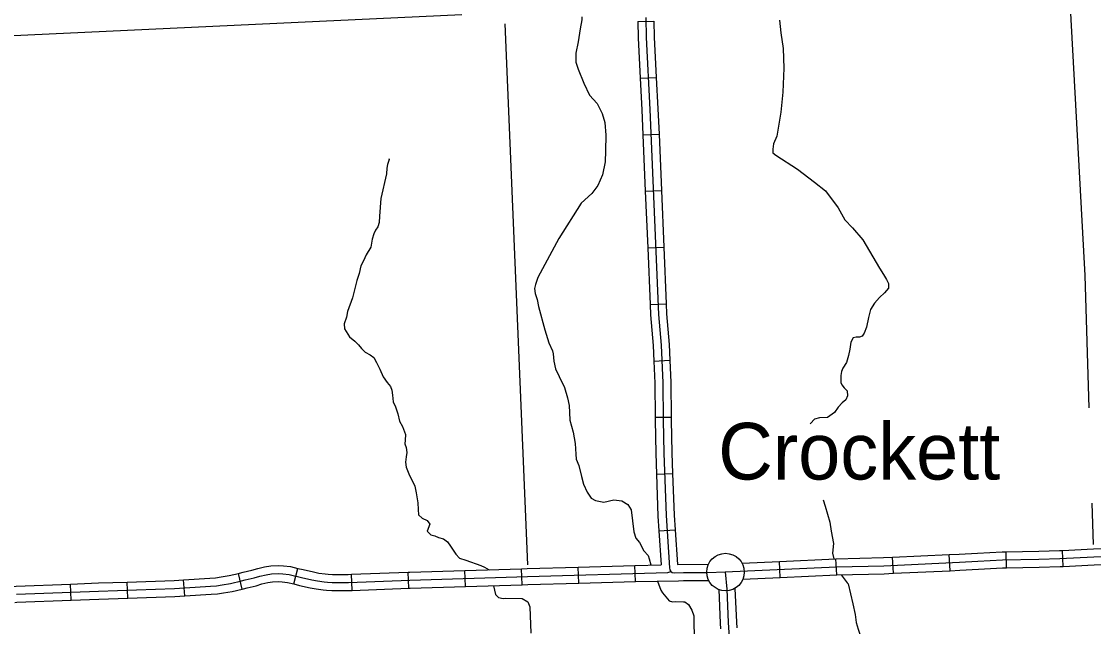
# Model space of a CAD drawing. Extents: x -5566 to 1759129, y -3726 to 731467.
# Drawn here: x -4614.7 to -4538.9, y 438 to 480.8 of the extents above; entities that cross this region are included whole.
import ezdxf

# ---------------------------------------------------------------- set-up
doc = ezdxf.new("R2010")
doc.units = 0
doc.layers.add('Default', color=7, linetype='Continuous')

msp = doc.modelspace()

# ---------------------------------------------------------------- linework, layer by layer
at = {"layer": 'Default'}
for p, q in [((-4571.117, 480.842), (-4569.978, 480.866)), ((-4570.94, 476.818), (-4569.803, 476.878)), ((-4570.748, 472.819), (-4569.61, 472.867)), ((-4570.579, 468.813), (-4569.441, 468.861)), ((-4570.411, 464.807), (-4569.273, 464.855)), ((-4570.242, 460.801), (-4569.104, 460.849)), ((-4569.98, 456.797), (-4568.842, 456.852)), ((-4569.892, 452.814), (-4568.753, 452.819)), ((-4569.787, 448.788), (-4568.649, 448.828)), ((-4569.612, 444.765), (-4568.476, 444.841)), ((-4549.024, 441.95), (-4549.077, 443.088)), ((-4545.034, 442.148), (-4545.057, 443.287)), ((-4541.011, 442.254), (-4541.064, 443.392)), ((-4575.29, 441.068), (-4575.323, 442.206)), ((-4571.282, 441.184), (-4571.315, 442.323)), ((-4561.043, 441.467), (-4561.095, 442.605)), ((-4557.038, 441.65), (-4557.09, 442.788)), ((-4553.03, 441.765), (-4553.082, 442.903)), ((-4599.103, 440.648), (-4599.361, 441.758)), ((-4595.438, 441.01), (-4595.168, 442.116)), ((-4591.317, 440.559), (-4591.357, 441.697)), ((-4587.31, 440.702), (-4587.35, 441.84)), ((-4583.305, 440.826), (-4583.34, 441.965)), ((-4579.297, 440.95), (-4579.332, 442.089)), ((-4611.196, 439.864), (-4611.241, 441.002)), ((-4607.193, 440.008), (-4607.23, 441.147)), ((-4603.169, 440.161), (-4603.241, 441.298))]:
    msp.add_line(p, q, dxfattribs=at)
for points in [[(-4540.573, 482.722), (-4539.484, 462.843), (-4539.197, 453.481)], [(-4620.321, 479.614), (-4583.569, 481.334)], [(-4575.064, 481.162), (-4575.064, 480.957), (-4575.188, 480.307), (-4575.341, 479.393), (-4575.493, 478.591), (-4575.493, 477.968), (-4575.341, 477.47), (-4574.926, 476.46), (-4574.525, 475.63), (-4573.978, 475.027), (-4573.639, 474.326), (-4573.439, 473.68), (-4573.371, 472.782), (-4573.392, 471.675)], [(-4570.553, 481.131), (-4570.522, 479.704), (-4570.254, 474.617), (-4569.642, 460.093), (-4569.465, 457.929), (-4569.335, 455.253), (-4569.322, 452.605), (-4569.27, 450.279), (-4569.114, 445.848), (-4568.867, 442.152)], [(-4561.083, 480.938), (-4560.999, 480.034), (-4560.83, 478.928), (-4560.774, 477.526), (-4560.841, 475.836), (-4560.998, 474.408), (-4561.269, 472.707), (-4561.509, 472.184), (-4561.563, 471.807), (-4561.55, 471.548), (-4561.346, 471.377), (-4559.824, 470.39), (-4558.614, 469.452), (-4557.824, 468.854), (-4556.942, 467.649), (-4556.459, 466.803), (-4555.923, 466.222), (-4555.197, 465.388), (-4554.01, 463.372), (-4553.729, 462.92), (-4553.506, 462.565), (-4553.386, 462.297), (-4553.384, 461.946), (-4553.664, 461.626), (-4554.012, 461.295), (-4554.363, 460.881), (-4554.652, 460.439), (-4554.8, 459.889), (-4554.932, 459.195), (-4555.093, 458.775), (-4555.234, 458.562), (-4555.428, 458.491), (-4555.656, 458.487), (-4555.881, 458.43), (-4556.032, 458.125), (-4556.122, 457.639), (-4556.198, 457.185), (-4556.348, 456.696), (-4556.616, 456.293), (-4556.703, 456.06)], [(-4578.887, 442.371), (-4580.49, 480.667)], [(-4571.117, 480.842), (-4571.092, 479.683), (-4570.94, 476.818)], [(-4569.978, 480.866), (-4569.953, 479.726), (-4569.803, 476.878)], [(-4570.94, 476.818), (-4570.823, 474.59), (-4570.748, 472.819)], [(-4569.803, 476.878), (-4569.685, 474.644), (-4569.61, 472.867)], [(-4570.748, 472.819), (-4570.579, 468.813)], [(-4569.61, 472.867), (-4569.441, 468.861)], [(-4588.718, 471.138), (-4588.711, 471.075), (-4588.822, 470.711), (-4588.87, 470.457), (-4588.902, 470.043), (-4589.301, 468.305), (-4589.382, 467.057), (-4589.405, 466.605), (-4589.496, 466.295), (-4589.658, 466.05), (-4589.79, 465.807), (-4589.9, 465.427), (-4589.994, 464.865), (-4590.319, 464.311), (-4590.517, 463.901), (-4590.716, 463.528), (-4590.826, 462.984), (-4590.99, 462.487), (-4591.289, 461.264), (-4591.651, 460.307), (-4591.722, 459.913), (-4591.893, 459.433), (-4591.852, 459.084), (-4591.512, 458.506), (-4591.135, 458.209), (-4590.863, 457.933), (-4590.666, 457.676), (-4590.403, 457.426), (-4590.045, 457.241), (-4589.784, 457.042), (-4589.598, 456.682), (-4589.362, 456.21), (-4589.129, 455.672), (-4588.844, 455.282), (-4588.601, 454.981), (-4588.505, 454.734), (-4588.456, 454.378), (-4588.417, 453.907), (-4588.263, 453.548), (-4588.086, 453.061), (-4587.962, 452.548), (-4587.753, 452.169), (-4587.541, 451.585), (-4587.575, 451.201), (-4587.592, 450.933), (-4587.495, 450.663), (-4587.463, 450.321), (-4587.508, 450.014), (-4587.557, 449.637), (-4587.501, 449.281), (-4587.318, 448.81), (-4586.895, 447.938), (-4586.78, 447.463), (-4586.676, 446.758), (-4586.653, 446.294), (-4586.618, 445.914), (-4586.356, 445.66), (-4586.021, 445.499), (-4585.835, 445.238), (-4586.021, 444.741), (-4585.748, 444.48), (-4585.464, 444.407), (-4585.215, 444.29), (-4584.869, 444.208), (-4584.57, 443.994), (-4584.364, 443.676), (-4583.987, 443.123), (-4583.722, 442.846), (-4583.274, 442.693), (-4582.223, 442.327), (-4581.95, 442.195), (-4581.635, 442.018)], [(-4573.392, 471.675), (-4573.421, 470.894), (-4573.61, 469.976), (-4573.945, 469.234), (-4574.357, 468.664), (-4575.112, 467.984), (-4576.695, 465.462), (-4578.174, 462.707), (-4578.355, 462.225), (-4578.416, 461.939), (-4578.375, 461.575), (-4578.232, 461.155), (-4578.146, 460.648), (-4577.699, 459.006), (-4577.402, 458.075), (-4577.153, 457.507), (-4577.105, 457.311), (-4577.041, 456.795), (-4576.93, 456.243), (-4576.682, 455.691), (-4576.309, 454.924), (-4576.074, 454.18), (-4575.979, 453.65), (-4575.947, 453.148), (-4575.911, 452.6), (-4575.68, 451.765), (-4575.54, 450.947), (-4575.487, 450.194), (-4575.461, 449.837), (-4575.272, 449.403), (-4575.101, 448.629), (-4574.955, 448.068), (-4574.691, 447.501), (-4574.4, 447.096), (-4574.101, 446.927), (-4573.517, 446.813), (-4572.81, 446.963), (-4572.252, 446.894), (-4571.806, 446.641), (-4571.582, 446.264), (-4571.579, 446.259)], [(-4570.579, 468.813), (-4570.411, 464.807)], [(-4569.441, 468.861), (-4569.273, 464.855)], [(-4570.411, 464.807), (-4570.242, 460.801)], [(-4569.273, 464.855), (-4569.104, 460.849)], [(-4570.242, 460.801), (-4570.211, 460.058), (-4570.033, 457.892), (-4569.98, 456.797)], [(-4569.104, 460.849), (-4569.074, 460.128), (-4568.896, 457.967), (-4568.842, 456.852)], [(-4569.98, 456.797), (-4569.904, 455.238), (-4569.892, 452.814)], [(-4568.842, 456.852), (-4568.765, 455.268), (-4568.753, 452.819)], [(-4556.703, 456.06), (-4556.753, 455.763), (-4556.739, 455.264), (-4556.671, 455.115), (-4556.508, 454.902), (-4556.308, 454.691), (-4556.274, 454.339), (-4556.39, 454.053), (-4556.652, 453.826), (-4556.933, 453.537), (-4557.187, 453.15), (-4557.697, 452.803), (-4558.247, 452.776), (-4558.622, 452.688), (-4558.895, 452.377), (-4558.921, 452.327)], [(-4568.753, 452.819), (-4568.752, 452.613), (-4568.7, 450.295), (-4568.649, 448.828)], [(-4569.892, 452.814), (-4569.891, 452.597), (-4569.839, 450.263), (-4569.787, 448.788)], [(-4569.787, 448.788), (-4569.683, 445.819), (-4569.612, 444.765)], [(-4568.649, 448.828), (-4568.545, 445.877), (-4568.476, 444.841)], [(-4558.002, 446.958), (-4557.865, 446.528), (-4557.534, 445.392), (-4557.426, 444.756), (-4557.275, 443.871), (-4557.339, 443.18), (-4557.252, 442.781)], [(-4571.582, 446.264), (-4571.39, 444.699), (-4571.26, 444.244), (-4570.983, 443.947), (-4570.688, 443.367), (-4570.389, 443.015), (-4570.309, 442.783), (-4570.179, 442.356)], [(-4538.991, 446.722), (-4538.901, 443.796)], [(-4569.612, 444.765), (-4569.453, 442.377)], [(-4568.867, 442.152), (-4568.854, 442.022), (-4568.783, 441.892), (-4568.679, 441.821), (-4568.529, 441.808), (-4567.88, 441.821), (-4566.192, 441.834), (-4564.934, 441.86), (-4557.052, 442.22), (-4553.71, 442.304), (-4548.353, 442.551), (-4547.045, 442.634), (-4545.32, 442.712), (-4542.735, 442.764), (-4541.261, 442.813), (-4538.852, 442.924), (-4535.591, 443.008), (-4528.788, 443.325), (-4525.773, 443.381), (-4522.737, 443.457), (-4521.328, 443.548), (-4508.863, 443.903), (-4498.729, 444.184), (-4488.88, 444.52)], [(-4568.476, 444.841), (-4568.312, 442.387)], [(-4553.082, 442.903), (-4549.077, 443.088)], [(-4549.077, 443.088), (-4548.384, 443.12), (-4547.076, 443.203), (-4545.338, 443.281), (-4545.057, 443.287)], [(-4545.057, 443.287), (-4542.75, 443.333), (-4541.284, 443.382), (-4541.064, 443.392)], [(-4541.064, 443.392), (-4538.872, 443.493), (-4537.045, 443.54)], [(-4599.361, 441.758), (-4599.288, 441.775), (-4599.027, 441.846), (-4598.408, 441.987), (-4598, 442.11), (-4597.516, 442.225), (-4597.076, 442.295), (-4596.536, 442.317), (-4596.184, 442.295), (-4595.688, 442.243), (-4595.168, 442.116)], [(-4579.332, 442.089), (-4578.934, 442.101), (-4575.323, 442.206)], [(-4575.323, 442.206), (-4571.315, 442.323)], [(-4571.315, 442.323), (-4569.453, 442.377)], [(-4568.312, 442.387), (-4566.114, 442.404)], [(-4563.737, 442.485), (-4561.095, 442.605)], [(-4561.095, 442.605), (-4557.09, 442.788)], [(-4557.09, 442.788), (-4557.072, 442.789), (-4553.73, 442.873), (-4553.082, 442.903)], [(-4545.034, 442.148), (-4542.719, 442.195), (-4541.239, 442.243), (-4541.011, 442.254)], [(-4541.011, 442.254), (-4538.831, 442.354), (-4537.016, 442.401)], [(-4615.069, 440.281), (-4609.255, 440.51), (-4603.883, 440.687), (-4601.338, 440.846), (-4600.926, 440.881), (-4600.505, 440.955), (-4599.923, 441.042), (-4599.149, 441.222), (-4598.889, 441.293), (-4598.262, 441.436), (-4597.852, 441.56), (-4597.405, 441.666), (-4597.02, 441.728), (-4596.541, 441.746), (-4596.231, 441.728), (-4595.786, 441.681), (-4594.915, 441.469), (-4594.163, 441.305), (-4593.772, 441.224), (-4593.293, 441.163), (-4593.07, 441.135), (-4592.737, 441.11), (-4592.243, 441.12), (-4591.586, 441.119), (-4587.228, 441.275), (-4578.917, 441.532), (-4568.997, 441.821), (-4568.783, 441.892)], [(-4603.241, 441.298), (-4601.38, 441.414), (-4600.999, 441.447), (-4600.596, 441.517), (-4600.03, 441.602), (-4599.361, 441.758)], [(-4595.168, 442.116), (-4594.788, 442.024), (-4594.045, 441.862), (-4593.677, 441.787), (-4593.221, 441.728), (-4593.013, 441.702), (-4592.721, 441.68), (-4592.248, 441.69), (-4591.595, 441.688), (-4591.357, 441.697)], [(-4591.357, 441.697), (-4587.35, 441.84)], [(-4587.35, 441.84), (-4587.247, 441.844), (-4583.34, 441.965)], [(-4583.34, 441.965), (-4579.332, 442.089)], [(-4564.934, 441.86), (-4564.821, 440.641), (-4564.708, 438.274), (-4564.62, 436.842)], [(-4563.675, 441.347), (-4561.043, 441.467)], [(-4561.043, 441.467), (-4557.038, 441.65)], [(-4557.038, 441.65), (-4557.031, 441.65), (-4553.69, 441.735), (-4553.03, 441.765)], [(-4556.723, 441.658), (-4556.3, 441.095), (-4556.228, 441.023)], [(-4553.03, 441.765), (-4549.024, 441.95)], [(-4549.024, 441.95), (-4548.322, 441.982), (-4547.014, 442.065), (-4545.301, 442.143), (-4545.034, 442.148)], [(-4615.26, 440.839), (-4615.098, 440.849), (-4611.241, 441.002)], [(-4611.241, 441.002), (-4609.276, 441.08), (-4607.23, 441.147)], [(-4607.23, 441.147), (-4603.91, 441.256), (-4603.241, 441.298)], [(-4599.103, 440.648), (-4599.01, 440.67), (-4598.751, 440.74), (-4598.116, 440.885), (-4597.704, 441.01), (-4597.294, 441.107), (-4596.963, 441.16), (-4596.547, 441.176), (-4596.278, 441.16), (-4595.884, 441.118), (-4595.438, 441.01)], [(-4595.438, 441.01), (-4595.043, 440.913), (-4594.281, 440.748), (-4593.866, 440.662), (-4593.364, 440.598), (-4593.126, 440.568), (-4592.753, 440.54), (-4592.237, 440.55), (-4591.576, 440.549), (-4591.317, 440.559)], [(-4591.317, 440.559), (-4587.31, 440.702)], [(-4587.31, 440.702), (-4587.209, 440.705), (-4583.305, 440.826)], [(-4583.305, 440.826), (-4579.297, 440.95)], [(-4581.316, 440.888), (-4581.176, 440.254), (-4580.969, 440.054), (-4580.63, 439.97), (-4580.502, 440.01), (-4579.281, 439.991), (-4578.895, 439.744), (-4578.747, 439.384), (-4578.69, 437.537)], [(-4579.297, 440.95), (-4578.9, 440.963), (-4575.29, 441.068)], [(-4575.29, 441.068), (-4571.282, 441.184)], [(-4571.282, 441.184), (-4568.235, 441.244)], [(-4569.716, 441.215), (-4569.477, 440.573), (-4569.369, 440.388)], [(-4568.235, 441.244), (-4567.872, 441.251), (-4566.098, 441.265)], [(-4564.253, 440.693), (-4564.14, 438.305), (-4564.114, 437.894)], [(-4556.228, 441.023), (-4555.893, 439.614), (-4555.743, 438.842), (-4555.662, 438.289), (-4555.515, 437.799), (-4555.404, 437.46), (-4555.358, 437.012), (-4555.504, 436.854), (-4555.806, 436.805), (-4555.898, 436.642), (-4555.897, 436.177), (-4555.746, 435.778), (-4555.738, 435.146), (-4555.852, 434.753), (-4555.818, 434.442), (-4555.786, 433.963), (-4555.77, 433.735), (-4555.732, 433.523), (-4555.611, 433.322), (-4555.335, 433.263), (-4555.076, 433.226), (-4554.878, 433.005), (-4554.853, 432.739), (-4554.846, 432.351)], [(-4611.196, 439.864), (-4609.235, 439.941), (-4607.193, 440.008)], [(-4607.193, 440.008), (-4603.856, 440.118), (-4603.169, 440.161)], [(-4603.169, 440.161), (-4601.296, 440.278), (-4600.852, 440.316), (-4600.413, 440.393), (-4599.816, 440.482), (-4599.103, 440.648)], [(-4569.369, 440.388), (-4568.893, 439.819), (-4568.664, 439.741), (-4568.47, 439.773), (-4567.89, 439.756)], [(-4565.39, 440.613), (-4565.277, 438.243), (-4565.251, 437.824)], [(-4615.19, 439.702), (-4615.041, 439.712), (-4611.196, 439.864)], [(-4567.89, 439.756), (-4567.794, 439.749), (-4567.513, 439.561), (-4567.286, 439.165), (-4567.142, 438.751), (-4567.117, 436.838)]]:
    msp.add_lwpolyline(points, dxfattribs=at)
msp.add_circle((-4564.905, 441.851), 1.329, dxfattribs=at)

# ---------------------------------------------------------------- texts
msp.add_text('Crockett', height=4.0097, dxfattribs=at).set_placement((-4565.426, 448.406))

doc.saveas('drawing.dxf')
